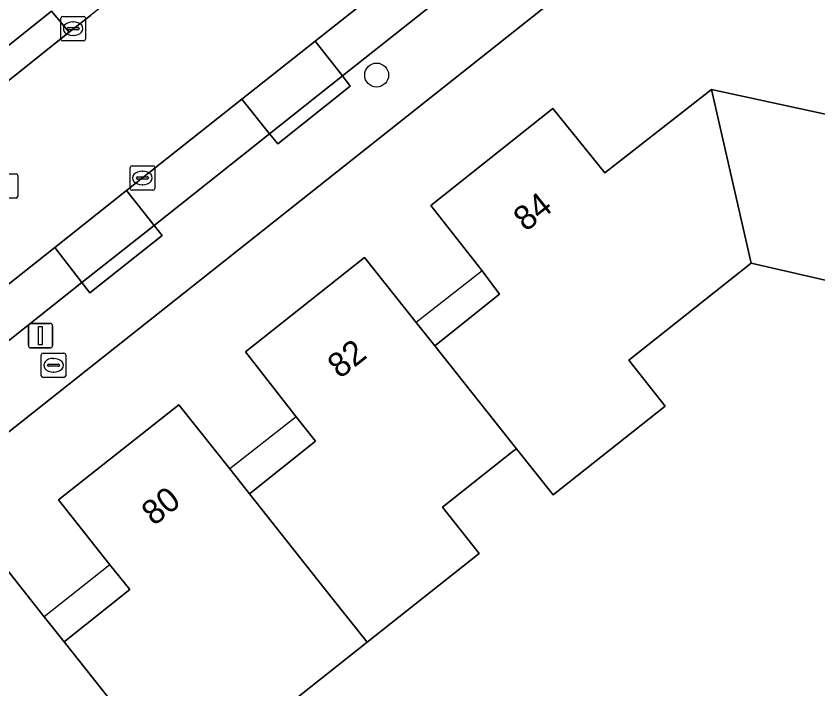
# Model space of a CAD drawing. Extents: x 159626 to 160723, y 388173 to 389416.
# Drawn here: x 160151.28 to 160184.07, y 388698.64 to 388726.15 of the extents above; entities that cross this region are included whole.
import ezdxf

# ---------------------------------------------------------------- set-up
doc = ezdxf.new("R2010")
doc.units = 0
for name, color, linetype in [('IMGEO_Boom', 7, 'Continuous'), ('IMGEO_Brandkraan', 7, 'Continuous'), ('IMGEO_Erf', 7, 'Continuous'), ('IMGEO_Kolk', 7, 'Continuous'), ('IMGEO_Lichtmast', 7, 'Continuous'), ('IMGEO_Pand', 7, 'Continuous'), ('IMGEO_Pand_nummerreeks', 7, 'Continuous'), ('IMGEO_Pand_overbouw', 7, 'Continuous'), ('IMGEO_Parkeervlak_open', 7, 'Continuous'), ('IMGEO_Rijbaan_lokaal_gesloten', 7, 'Continuous'), ('IMGEO_Rioolput', 7, 'Continuous'), ('IMGEO_Voetpad_open', 7, 'Continuous')]:
    doc.layers.add(name, color=color, linetype=linetype)

msp = doc.modelspace()

# ---------------------------------------------------------------- linework, layer by layer
at = {"layer": 'IMGEO_Boom'}
msp.add_circle((160166.025, 388723.741), 0.489, dxfattribs=at)
at = {"layer": 'IMGEO_Brandkraan'}
for p, q in [((160152.314, 388711.449), (160152.314, 388712.301)), ((160152.389, 388712.375), (160153.241, 388712.375)), ((160152.802, 388712.155), (160152.827, 388712.155)), ((160153.315, 388712.301), (160153.315, 388711.449)), ((160152.573, 388711.869), (160152.573, 388711.881)), ((160153.011, 388711.832), (160152.613, 388711.832)), ((160152.616, 388711.918), (160153.014, 388711.918)), ((160153.057, 388711.881), (160153.057, 388711.869)), ((160152.825, 388711.595), (160152.8, 388711.595)), ((160153.241, 388711.375), (160152.389, 388711.375))]:
    msp.add_line(p, q, dxfattribs=at)
for points in [[(160152.314, 388711.449), (160152.314, 388712.301)], [(160152.389, 388712.375), (160153.241, 388712.375)], [(160153.315, 388712.301), (160153.315, 388711.449)], [(160153.241, 388711.375), (160152.389, 388711.375)]]:
    msp.add_lwpolyline(points, dxfattribs=at)
for centre, radius, start, end in [((160152.391, 388712.299), 0.0765, 91.552, 178.448), ((160152.391, 388712.299), 0.0765, 91.552, 178.448), ((160153.239, 388712.299), 0.0765, 1.552, 88.448), ((160153.239, 388712.299), 0.0765, 1.552, 88.448), ((160152.613, 388711.878), 0.0403, 85.8775, 175.7526), ((160152.61, 388711.868), 0.0366, 178.938, 274.7102), ((160153.014, 388711.875), 0.043, 264.8664, 352.4533), ((160153.018, 388711.88), 0.0386, 1.7309, 96.639), ((160152.391, 388711.451), 0.0765, 181.552, 268.448), ((160152.391, 388711.451), 0.0765, 181.552, 268.448), ((160153.239, 388711.451), 0.0765, 271.552, 358.448), ((160153.239, 388711.451), 0.0765, 271.552, 358.448)]:
    msp.add_arc(centre, radius, start, end, dxfattribs=at)
for centre, major_axis, ratio, start_param, end_param in [((160152.801, 388711.875), (-0.387, 0.002), 0.722429, 4.712389, 7.853982), ((160152.826, 388711.875), (-0.39, 0.002), 0.717154, 1.570796, 4.712389)]:
    msp.add_ellipse(centre, major_axis=major_axis, ratio=ratio, start_param=start_param, end_param=end_param, dxfattribs=at)
at = {"layer": 'IMGEO_Erf'}
for points in [[(160173.521, 388727.014), (160150.851, 388709.051), (160094.032, 388664.03)], [(160147.482, 388697.708), (160145.424, 388700.34), (160150.347, 388704.22), (160152.434, 388701.586), (160153.246, 388700.562), (160155.931, 388702.705), (160155.122, 388703.722), (160153.013, 388706.376), (160157.936, 388710.263), (160160.019, 388707.635), (160160.827, 388706.615), (160163.526, 388708.77), (160162.742, 388709.77), (160160.664, 388712.422), (160165.531, 388716.284), (160167.648, 388713.617), (160168.403, 388712.664), (160171.055, 388714.781), (160170.342, 388715.731), (160168.238, 388718.412), (160173.228, 388722.373), (160175.355, 388719.746), (160179.715, 388723.147), (160185.44, 388721.912)], [(160187.863, 388714.55), (160181.336, 388716.043), (160176.331, 388712.087), (160177.822, 388710.206), (160173.236, 388706.574), (160171.738, 388708.462), (160171.622, 388708.37), (160168.721, 388706.072), (160170.218, 388704.183), (160165.632, 388700.551), (160162.543, 388698.105)]]:
    msp.add_lwpolyline(points, dxfattribs=at)
at = {"layer": 'IMGEO_Kolk'}
for p, q in [((160153.116, 388725.212), (160153.116, 388726.064)), ((160153.191, 388726.138), (160154.043, 388726.138)), ((160153.604, 388725.918), (160153.629, 388725.918)), ((160154.117, 388726.064), (160154.117, 388725.212)), ((160153.375, 388725.632), (160153.375, 388725.644)), ((160153.813, 388725.595), (160153.415, 388725.595)), ((160153.418, 388725.681), (160153.816, 388725.681)), ((160153.859, 388725.644), (160153.859, 388725.632)), ((160153.627, 388725.358), (160153.602, 388725.358)), ((160154.043, 388725.138), (160153.191, 388725.138)), ((160155.95, 388719.105), (160155.95, 388719.957)), ((160156.025, 388720.031), (160156.877, 388720.031)), ((160156.951, 388719.957), (160156.951, 388719.105)), ((160156.438, 388719.811), (160156.463, 388719.811)), ((160156.209, 388719.525), (160156.209, 388719.537)), ((160156.647, 388719.488), (160156.249, 388719.488)), ((160156.252, 388719.574), (160156.65, 388719.574)), ((160156.693, 388719.537), (160156.693, 388719.525)), ((160156.877, 388719.031), (160156.025, 388719.031)), ((160156.461, 388719.251), (160156.436, 388719.251))]:
    msp.add_line(p, q, dxfattribs=at)
for points in [[(160153.116, 388725.212), (160153.116, 388726.064)], [(160153.191, 388726.138), (160154.043, 388726.138)], [(160154.117, 388726.064), (160154.117, 388725.212)], [(160154.043, 388725.138), (160153.191, 388725.138)], [(160155.95, 388719.105), (160155.95, 388719.957)], [(160156.025, 388720.031), (160156.877, 388720.031)], [(160156.951, 388719.957), (160156.951, 388719.105)], [(160156.877, 388719.031), (160156.025, 388719.031)]]:
    msp.add_lwpolyline(points, dxfattribs=at)
for centre, radius, start, end in [((160153.193, 388726.062), 0.0765, 91.552, 178.448), ((160153.193, 388726.062), 0.0765, 91.552, 178.448), ((160154.041, 388726.062), 0.0765, 1.552, 88.448), ((160154.041, 388726.062), 0.0765, 1.552, 88.448), ((160153.415, 388725.641), 0.0403, 85.8775, 175.7526), ((160153.412, 388725.631), 0.0366, 178.938, 274.7102), ((160153.816, 388725.638), 0.043, 264.8664, 352.4533), ((160153.82, 388725.643), 0.0386, 1.7309, 96.639), ((160153.193, 388725.214), 0.0765, 181.552, 268.448), ((160153.193, 388725.214), 0.0765, 181.552, 268.448), ((160154.041, 388725.214), 0.0765, 271.552, 358.448), ((160154.041, 388725.214), 0.0765, 271.552, 358.448), ((160156.027, 388719.955), 0.0765, 91.552, 178.448), ((160156.027, 388719.955), 0.0765, 91.552, 178.448), ((160156.875, 388719.955), 0.0765, 1.552, 88.448), ((160156.875, 388719.955), 0.0765, 1.552, 88.448), ((160156.249, 388719.534), 0.0403, 85.8775, 175.7526), ((160156.246, 388719.524), 0.0366, 178.938, 274.7102), ((160156.65, 388719.531), 0.043, 264.8664, 352.4533), ((160156.654, 388719.536), 0.0386, 1.7309, 96.639), ((160156.027, 388719.107), 0.0765, 181.552, 268.448), ((160156.027, 388719.107), 0.0765, 181.552, 268.448), ((160156.875, 388719.107), 0.0765, 271.552, 358.448), ((160156.875, 388719.107), 0.0765, 271.552, 358.448)]:
    msp.add_arc(centre, radius, start, end, dxfattribs=at)
for centre, major_axis, ratio, start_param, end_param in [((160153.603, 388725.638), (-0.387, 0.002), 0.722429, 4.712389, 7.853982), ((160153.628, 388725.638), (-0.39, 0.002), 0.717154, 1.570796, 4.712389), ((160156.437, 388719.531), (-0.387, 0.002), 0.722429, 4.712389, 7.853982), ((160156.462, 388719.531), (-0.39, 0.002), 0.717154, 1.570796, 4.712389)]:
    msp.add_ellipse(centre, major_axis=major_axis, ratio=ratio, start_param=start_param, end_param=end_param, dxfattribs=at)
at = {"layer": 'IMGEO_Lichtmast'}
for p, q in [((160151.786, 388712.686), (160151.786, 388713.486)), ((160151.786, 388713.486), (160151.786, 388712.686)), ((160151.886, 388713.586), (160152.676, 388713.586)), ((160152.676, 388713.586), (160151.886, 388713.586)), ((160152.776, 388713.486), (160152.776, 388712.686)), ((160152.776, 388712.686), (160152.776, 388713.486)), ((160152.676, 388712.586), (160151.886, 388712.586)), ((160151.886, 388712.586), (160152.676, 388712.586))]:
    msp.add_line(p, q, dxfattribs=at)
msp.add_lwpolyline([(160152.206, 388713.461), (160152.356, 388713.461), (160152.356, 388712.711), (160152.206, 388712.711), (160152.206, 388713.461)], dxfattribs=at)
for centre, start, end in [((160151.886, 388713.486), 90, 180), ((160151.886, 388713.486), 90, 180), ((160152.676, 388713.486), 0, 90), ((160152.676, 388713.486), 360, 90), ((160151.886, 388712.686), 180, 270), ((160151.886, 388712.686), 180, 270), ((160152.676, 388712.686), 270, 0), ((160152.676, 388712.686), 270, 0)]:
    msp.add_arc(centre, 0.1, start, end, dxfattribs=at)
at = {"layer": 'IMGEO_Pand'}
for points in [[(160191.631, 388720.475), (160192.371, 388723.746), (160186.192, 388725.152), (160185.44, 388721.912), (160179.715, 388723.147), (160181.336, 388716.043), (160187.863, 388714.55), (160187.329, 388712.212), (160193.047, 388710.904), (160194.551, 388717.534), (160191.14, 388718.305)], [(160179.715, 388723.147), (160175.355, 388719.746), (160173.228, 388722.373), (160168.238, 388718.412), (160170.342, 388715.731), (160171.055, 388714.781), (160168.403, 388712.664), (160171.738, 388708.462), (160173.236, 388706.574), (160177.822, 388710.206), (160176.331, 388712.087), (160181.336, 388716.043)], [(160168.403, 388712.664), (160167.648, 388713.617), (160165.531, 388716.284), (160160.664, 388712.422), (160162.742, 388709.77), (160163.526, 388708.77), (160160.827, 388706.615), (160164.135, 388702.44), (160165.632, 388700.551), (160170.218, 388704.183), (160168.721, 388706.072), (160171.622, 388708.37), (160171.738, 388708.462)], [(160160.827, 388706.615), (160160.019, 388707.635), (160157.936, 388710.263), (160153.013, 388706.376), (160155.122, 388703.722), (160155.931, 388702.705), (160153.246, 388700.562), (160156.531, 388696.418), (160158.028, 388694.529), (160162.543, 388698.105), (160165.632, 388700.551), (160164.135, 388702.44)], [(160153.246, 388700.562), (160152.434, 388701.586), (160150.347, 388704.22), (160145.424, 388700.34), (160147.482, 388697.708), (160147.512, 388697.732), (160148.336, 388696.642), (160145.666, 388694.509), (160150.424, 388688.507), (160155.01, 388692.139), (160153.513, 388694.028), (160156.414, 388696.325), (160156.531, 388696.418)]]:
    msp.add_lwpolyline(points, close=True, dxfattribs=at)
at = {"layer": 'IMGEO_Pand_overbouw'}
for points in [[(160167.648, 388713.617), (160168.403, 388712.664), (160171.055, 388714.781), (160170.342, 388715.731)], [(160162.742, 388709.77), (160160.019, 388707.635), (160160.827, 388706.615), (160163.526, 388708.77)], [(160155.122, 388703.722), (160152.434, 388701.586), (160153.246, 388700.562), (160155.931, 388702.705)]]:
    msp.add_lwpolyline(points, close=True, dxfattribs=at)
at = {"layer": 'IMGEO_Parkeervlak_open'}
msp.add_lwpolyline([(160171.328, 388731.319), (160170.527, 388730.683), (160163.509, 388725.123), (160164.631, 388723.707), (160171.673, 388729.291)], dxfattribs=at)
for points in [[(160164.631, 388723.707), (160163.509, 388725.123), (160160.515, 388722.751), (160161.651, 388721.344)], [(160161.651, 388721.344), (160160.515, 388722.751), (160155.799, 388719.014), (160156.924, 388717.596)], [(160156.924, 388717.596), (160155.799, 388719.014), (160152.872, 388716.695), (160153.975, 388715.258)], [(160153.975, 388715.258), (160152.872, 388716.695), (160148.116, 388712.927), (160149.234, 388711.499)]]:
    msp.add_lwpolyline(points, close=True, dxfattribs=at)
at = {"layer": 'IMGEO_Rijbaan_lokaal_gesloten'}
for points in [[(160167.383, 388736.528), (160164.446, 388734.198), (160154.322, 388726.169), (160153.45, 388725.499), (160143.876, 388717.854), (160143.646, 388717.671), (160143.177, 388717.325), (160085.885, 388671.953), (160085.177, 388671.383), (160084.775, 388671.059), (160074.107, 388662.597), (160068.619, 388658.215), (160050.132, 388643.587), (160047.169, 388641.243), (160035.367, 388631.905), (160032.398, 388629.556), (160020.566, 388620.194), (160017.62, 388617.863), (160009.366, 388611.332), (160008.998, 388611.041), (160000, 388603.924), (159995.738, 388600.553), (159983.064, 388590.517)], [(160076.921, 388656.375), (160090.898, 388667.506), (160104.695, 388678.512), (160114.92, 388686.617), (160117.817, 388688.912), (160122.521, 388692.641), (160125.504, 388695.005), (160129.729, 388698.354), (160132.7, 388700.709), (160137.417, 388704.448), (160140.4, 388706.812), (160145.108, 388710.543), (160148.116, 388712.927), (160152.872, 388716.695), (160155.799, 388719.014), (160160.515, 388722.751), (160163.509, 388725.123), (160170.527, 388730.683), (160171.328, 388731.319)]]:
    msp.add_lwpolyline(points, dxfattribs=at)
at = {"layer": 'IMGEO_Rioolput'}
for p, q in [((160150.43, 388719.706), (160151.282, 388719.706)), ((160151.356, 388719.632), (160151.356, 388718.78)), ((160151.282, 388718.706), (160150.43, 388718.706))]:
    msp.add_line(p, q, dxfattribs=at)
for points in [[(160150.43, 388719.706), (160151.282, 388719.706)], [(160151.356, 388719.632), (160151.356, 388718.78)], [(160151.282, 388718.706), (160150.43, 388718.706)]]:
    msp.add_lwpolyline(points, dxfattribs=at)
for centre, start, end in [((160151.28, 388719.63), 1.552, 88.448), ((160151.28, 388719.63), 1.552, 88.448), ((160151.28, 388718.782), 271.552, 358.448), ((160151.28, 388718.782), 271.552, 358.448)]:
    msp.add_arc(centre, 0.0765, start, end, dxfattribs=at)
at = {"layer": 'IMGEO_Voetpad_open'}
for points in [[(160165.29, 388739.573), (160151.026, 388728.336), (160148.356, 388726.193), (160144.483, 388723.108), (160141.674, 388720.846), (160141.623, 388720.804), (160141.571, 388720.763), (160143.176, 388718.737), (160152.726, 388726.356), (160153.45, 388725.499), (160154.322, 388726.169)], [(160171.673, 388729.291), (160164.631, 388723.707), (160164.937, 388723.291), (160161.984, 388720.933), (160161.651, 388721.344), (160156.924, 388717.596), (160157.256, 388717.174), (160154.299, 388714.833), (160153.975, 388715.258), (160149.234, 388711.499), (160149.555, 388711.088), (160149.36, 388710.933), (160146.591, 388708.735), (160146.258, 388709.139), (160141.535, 388705.394), (160141.859, 388704.99), (160138.878, 388702.645), (160138.561, 388703.035), (160133.838, 388699.29), (160134.15, 388698.902), (160131.172, 388696.547)], [(160089.067, 388660.444), (160094.032, 388664.03), (160150.851, 388709.051), (160173.521, 388727.014)]]:
    msp.add_lwpolyline(points, dxfattribs=at)
for points in [[(160143.876, 388717.854), (160153.45, 388725.499), (160152.726, 388726.356), (160143.176, 388718.737), (160142.947, 388718.554), (160143.646, 388717.671)], [(160161.651, 388721.344), (160161.984, 388720.933), (160164.937, 388723.291), (160164.631, 388723.707)], [(160153.975, 388715.258), (160154.299, 388714.833), (160157.256, 388717.174), (160156.924, 388717.596)]]:
    msp.add_lwpolyline(points, close=True, dxfattribs=at)

# ---------------------------------------------------------------- texts
at = {"layer": 'IMGEO_Pand_nummerreeks'}
for s, rotation, p in [('84', 38.4397, (160172.125, 388717.31)), ('82', 38.434, (160164.525, 388711.299)), ('80', 38.2965, (160156.92, 388705.281))]:
    msp.add_text(s, height=1, rotation=rotation, dxfattribs=at).set_placement(p)

doc.saveas('drawing.dxf')
